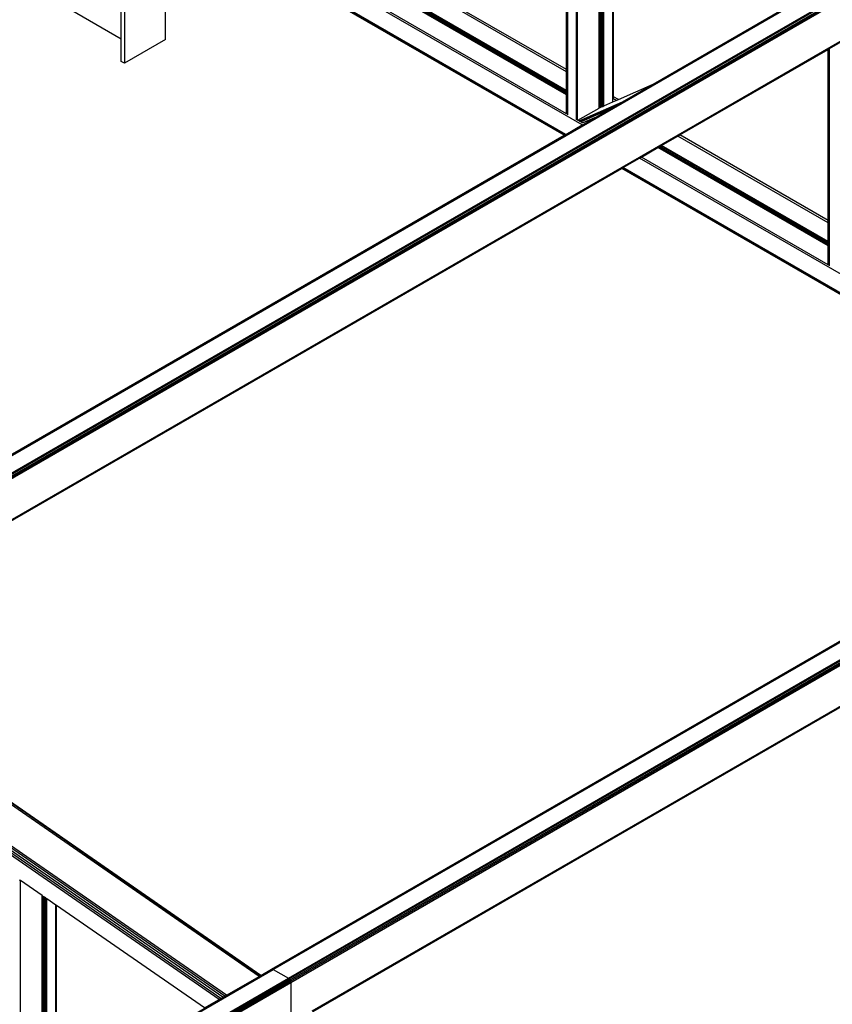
# Model space of a CAD drawing. Header units: millimetres. Extents: x 10 to 1250, y -62 to 528.
# Tile 709 of 909: x 614.09 to 615.8, y 518.28 to 520.36. Entities that reach past the tile are written whole.
import ezdxf

# ---------------------------------------------------------------- set-up
doc = ezdxf.new("R2010")
doc.units = ezdxf.units.MM
doc.header["$LTSCALE"] = 0.05

msp = doc.modelspace()

# ---------------------------------------------------------------- linework, layer by layer
at = {"color": 8}
for p, q in [((615.2426, 520.2509), (615.2426, 521.3393)), ((615.2433, 520.2505), (615.2433, 521.3388)), ((615.2454, 520.1552), (615.2454, 521.3373)), ((615.264, 520.1452), (615.264, 521.3083)), ((615.2657, 520.1442), (615.2657, 521.3052)), ((615.3116, 520.1695), (615.3116, 521.2213)), ((615.3139, 520.2097), (615.3139, 521.2171)), ((615.3166, 520.2081), (615.3166, 521.212)), ((615.3194, 520.2066), (615.3194, 521.207)), ((615.3217, 520.1741), (615.3217, 521.2027)), ((615.3404, 520.1944), (615.3404, 521.1686)), ((615.3421, 520.1934), (615.3421, 521.1654)), ((613.5158, 519.117), (616.3499, 520.7533)), ((613.5178, 519.1164), (616.3519, 520.7526)), ((615.2758, 520.1338), (614.2152, 520.7461)), ((613.5499, 519.0978), (616.384, 520.7341)), ((613.5519, 519.0962), (616.386, 520.7325)), ((613.5536, 519.094), (616.3877, 520.7302)), ((613.5547, 519.0914), (616.3888, 520.7276)), ((613.5551, 519.0889), (616.3892, 520.7251)), ((614.3026, 520.3151), (614.3026, 520.6521)), ((614.3094, 520.6561), (614.3094, 520.2642)), ((615.2414, 520.1139), (614.3103, 520.6515)), ((615.2389, 520.1125), (614.3109, 520.6483)), ((613.6, 519.0288), (616.3468, 520.6146)), ((613.6015, 519.0278), (616.3464, 520.6125)), ((614.396, 520.3142), (614.396, 520.5982)), ((615.2381, 520.112), (614.396, 520.5982)), ((615.2426, 520.2509), (614.7889, 520.5129)), ((615.2426, 520.2463), (614.7872, 520.5092)), ((615.2426, 520.1973), (614.752, 520.4805)), ((615.2426, 520.1994), (614.7538, 520.4816)), ((615.2426, 520.2019), (614.756, 520.4828)), ((615.2426, 520.2044), (614.7582, 520.4841)), ((615.2426, 520.2066), (614.7604, 520.485)), ((615.2426, 520.1576), (614.7176, 520.4607)), ((615.4254, 520.2202), (615.7548, 520.4104)), ((614.3026, 520.3151), (614.1821, 520.3847)), ((614.3026, 520.2681), (614.3026, 520.3151)), ((614.396, 520.3142), (614.3094, 520.2642)), ((615.7978, 520.2952), (615.8164, 520.3059)), ((615.4819, 520.1128), (615.795, 520.2935)), ((615.795, 520.2935), (615.7957, 520.294)), ((615.795, 519.932), (615.795, 520.2935)), ((615.7957, 520.294), (615.7974, 520.2949)), ((615.7957, 519.9316), (615.7957, 520.294)), ((615.7974, 520.2949), (615.7978, 520.2952)), ((615.7974, 519.9306), (615.7974, 520.2949)), ((615.7978, 519.9304), (615.7978, 520.2952)), ((614.3094, 520.2642), (614.3026, 520.2681)), ((615.2433, 520.2505), (615.2426, 520.2509)), ((615.2426, 520.2463), (615.2426, 520.2509)), ((615.2433, 520.2458), (615.2426, 520.2463)), ((615.2426, 520.2066), (615.2426, 520.2463)), ((615.2433, 520.2458), (615.2433, 520.2505)), ((615.2433, 520.2062), (615.2433, 520.2458)), ((615.3522, 520.1876), (615.4254, 520.2202)), ((615.3609, 520.183), (615.4254, 520.2202)), ((615.2433, 520.2062), (615.2426, 520.2066)), ((615.2426, 520.2044), (615.2426, 520.2066)), ((615.2433, 520.204), (615.2426, 520.2044)), ((615.2426, 520.2019), (615.2426, 520.2044)), ((615.2433, 520.2015), (615.2426, 520.2019)), ((615.2426, 520.1994), (615.2426, 520.2019)), ((615.2433, 520.199), (615.2426, 520.1994)), ((615.2426, 520.1973), (615.2426, 520.1994)), ((615.2433, 520.204), (615.2433, 520.2062)), ((615.2433, 520.2015), (615.2433, 520.204)), ((615.2433, 520.199), (615.2433, 520.2015)), ((615.2433, 520.1968), (615.2433, 520.199)), ((615.3166, 520.2081), (615.3139, 520.2097)), ((615.3139, 520.2051), (615.3139, 520.2097)), ((615.3166, 520.2035), (615.3139, 520.2051)), ((615.3139, 520.1706), (615.3139, 520.2051)), ((615.3194, 520.2066), (615.3166, 520.2081)), ((615.3166, 520.2035), (615.3166, 520.2081)), ((615.3194, 520.2019), (615.3166, 520.2035)), ((615.3166, 520.1718), (615.3166, 520.2035)), ((615.3194, 520.2019), (615.3194, 520.2066)), ((615.3194, 520.1731), (615.3194, 520.2019)), ((615.2433, 520.1968), (615.2426, 520.1973)), ((615.2426, 520.1576), (615.2426, 520.1973)), ((615.2433, 520.1572), (615.2433, 520.1968)), ((615.2692, 520.1422), (615.3609, 520.183)), ((615.3217, 520.1741), (615.3404, 520.1824)), ((615.3421, 520.1934), (615.3404, 520.1944)), ((615.3404, 520.1898), (615.3404, 520.1944)), ((615.3476, 520.1856), (615.3404, 520.1898)), ((615.3404, 520.1824), (615.3404, 520.1898)), ((615.3404, 520.1824), (615.3476, 520.1856)), ((615.3522, 520.1876), (615.3421, 520.1934)), ((615.3421, 520.1895), (615.3421, 520.1934)), ((615.3476, 520.1856), (615.3522, 520.1876)), ((615.3523, 520.178), (615.3609, 520.183)), ((615.2433, 520.1572), (615.2426, 520.1576)), ((615.2667, 520.1437), (615.3116, 520.1695)), ((615.2704, 520.1416), (615.3523, 520.178)), ((615.2729, 520.1401), (615.3331, 520.1669)), ((615.3061, 520.1513), (615.3331, 520.1669)), ((615.3116, 520.1695), (615.3119, 520.1697)), ((615.3119, 520.1697), (615.3139, 520.1706)), ((615.3139, 520.1706), (615.3166, 520.1718)), ((615.3166, 520.1718), (615.3194, 520.1731)), ((615.3194, 520.1731), (615.3217, 520.1741)), ((615.3331, 520.1669), (615.3523, 520.178)), ((615.2433, 520.157), (615.2433, 520.1572)), ((615.264, 520.1445), (615.264, 520.1452)), ((615.2657, 520.1442), (615.264, 520.1452)), ((615.2667, 520.1437), (615.2657, 520.1442)), ((615.2692, 520.1422), (615.2667, 520.1437)), ((615.2704, 520.1416), (615.2692, 520.1422)), ((615.2729, 520.1401), (615.2704, 520.1416)), ((615.2761, 520.1383), (615.2729, 520.1401)), ((615.2762, 520.138), (615.3061, 520.1513)), ((615.2792, 520.1358), (615.3061, 520.1513)), ((615.2414, 520.1139), (615.2758, 520.1338)), ((615.2758, 520.1338), (615.2792, 520.1358)), ((613.5142, 519.1167), (615.2381, 520.112)), ((615.2381, 520.112), (615.2389, 520.1125)), ((615.2389, 520.1125), (615.2414, 520.1139)), ((615.4435, 520.0906), (615.4778, 520.1104)), ((615.4778, 520.1104), (615.4819, 520.1128)), ((615.795, 519.9273), (615.4778, 520.1104)), ((615.795, 519.932), (615.4819, 520.1128)), ((615.401, 520.0661), (615.4354, 520.0859)), ((615.4354, 520.0859), (615.4372, 520.087)), ((615.795, 519.8783), (615.4354, 520.0859)), ((615.4372, 520.087), (615.4394, 520.0883)), ((615.795, 519.8805), (615.4372, 520.087)), ((615.4394, 520.0883), (615.4416, 520.0895)), ((615.795, 519.883), (615.4394, 520.0883)), ((615.4416, 520.0895), (615.4435, 520.0906)), ((615.795, 519.8855), (615.4416, 520.0895)), ((615.795, 519.8877), (615.4435, 520.0906)), ((615.3627, 520.0439), (615.397, 520.0638)), ((615.397, 520.0638), (615.401, 520.0661)), ((616.4917, 519.4317), (615.397, 520.0638)), ((615.795, 519.8387), (615.401, 520.0661)), ((613.602, 519.0274), (615.3593, 520.042)), ((615.3593, 520.042), (615.3602, 520.0425)), ((616.454, 519.41), (615.3593, 520.042)), ((615.3602, 520.0425), (615.3627, 520.0439)), ((616.4549, 519.4105), (615.3602, 520.0425)), ((616.4574, 519.4119), (615.3627, 520.0439)), ((614.6215, 518.3513), (617.4556, 519.9876)), ((614.6235, 518.3506), (617.4575, 519.9869)), ((614.6556, 518.3321), (617.4896, 519.9684)), ((614.6575, 518.3305), (617.4916, 519.9668)), ((614.6592, 518.3283), (617.4933, 519.9645)), ((614.6603, 518.3257), (617.4944, 519.9619)), ((614.6607, 518.3232), (617.4948, 519.9594)), ((615.7957, 519.9316), (615.795, 519.932)), ((615.795, 519.9273), (615.795, 519.932)), ((615.7974, 519.9306), (615.7957, 519.9316)), ((615.7957, 519.9269), (615.7957, 519.9316)), ((615.7978, 519.9304), (615.7974, 519.9306)), ((615.7974, 519.9259), (615.7974, 519.9306)), ((615.7978, 519.9257), (615.7978, 519.9304)), ((615.7957, 519.9269), (615.795, 519.9273)), ((615.795, 519.8877), (615.795, 519.9273)), ((615.7974, 519.9259), (615.7957, 519.9269)), ((615.7957, 519.8872), (615.7957, 519.9269)), ((615.7978, 519.9257), (615.7974, 519.9259)), ((615.7974, 519.8863), (615.7974, 519.9259)), ((615.7978, 519.886), (615.7978, 519.9257)), ((615.7957, 519.8872), (615.795, 519.8877)), ((615.795, 519.8855), (615.795, 519.8877)), ((615.7974, 519.8863), (615.7957, 519.8872)), ((615.7957, 519.8851), (615.7957, 519.8872)), ((615.7957, 519.8851), (615.795, 519.8855)), ((615.795, 519.883), (615.795, 519.8855)), ((615.7957, 519.8826), (615.795, 519.883)), ((615.795, 519.8805), (615.795, 519.883)), ((615.7957, 519.8801), (615.795, 519.8805)), ((615.795, 519.8783), (615.795, 519.8805)), ((615.795, 519.8387), (615.795, 519.8783)), ((615.7957, 519.8779), (615.795, 519.8783)), ((615.7974, 519.8841), (615.7957, 519.8851)), ((615.7957, 519.8826), (615.7957, 519.8851)), ((615.7974, 519.8816), (615.7957, 519.8826)), ((615.7957, 519.8801), (615.7957, 519.8826)), ((615.7957, 519.8779), (615.7957, 519.8801)), ((615.7974, 519.8791), (615.7957, 519.8801)), ((615.7957, 519.8383), (615.7957, 519.8779)), ((615.7974, 519.877), (615.7957, 519.8779)), ((615.7978, 519.886), (615.7974, 519.8863)), ((615.7974, 519.8841), (615.7974, 519.8863)), ((615.7978, 519.8839), (615.7974, 519.8841)), ((615.7974, 519.8816), (615.7974, 519.8841)), ((615.7978, 519.8814), (615.7974, 519.8816)), ((615.7974, 519.8791), (615.7974, 519.8816)), ((615.7974, 519.877), (615.7974, 519.8791)), ((615.7978, 519.8789), (615.7974, 519.8791)), ((615.7974, 519.8373), (615.7974, 519.877)), ((615.7978, 519.8767), (615.7974, 519.877)), ((615.7978, 519.8839), (615.7978, 519.886)), ((615.7978, 519.8814), (615.7978, 519.8839)), ((615.7978, 519.8789), (615.7978, 519.8814)), ((615.7978, 519.8767), (615.7978, 519.8789)), ((615.7978, 519.8371), (615.7978, 519.8767)), ((614.7054, 518.2629), (617.4525, 519.8489)), ((614.7069, 518.2619), (617.452, 519.8468)), ((615.7957, 519.8383), (615.795, 519.8387)), ((615.7957, 519.8381), (615.7957, 519.8383)), ((615.7974, 519.8373), (615.7957, 519.8383)), ((615.7978, 519.8371), (615.7974, 519.8373)), ((615.7978, 519.8363), (615.7978, 519.8371)), ((614.6198, 518.351), (616.454, 519.41)), ((614.7074, 518.2616), (616.5752, 519.34)), ((614.5936, 518.3359), (613.5894, 519.0316)), ((614.5961, 518.3373), (613.5925, 519.0327)), ((614.5972, 518.3379), (613.602, 519.0274)), ((614.5095, 518.2873), (613.5126, 518.9779)), ((614.5129, 518.2893), (613.5133, 518.9818)), ((614.517, 518.2917), (613.515, 518.9859)), ((614.5213, 518.2941), (613.5177, 518.9894)), ((614.5249, 518.2962), (613.5207, 518.9919)), ((614.0897, 518.5383), (614.088, 518.5394)), ((614.0897, 518.1145), (614.0897, 518.5383)), ((614.1355, 518.5065), (614.0897, 518.5383)), ((614.1355, 518.1244), (614.1355, 518.5065)), ((614.1369, 518.5055), (614.1355, 518.5065)), ((614.1369, 518.1247), (614.1369, 518.5055)), ((614.1378, 518.5049), (614.1369, 518.5055)), ((614.1378, 518.1249), (614.1378, 518.5049)), ((614.1406, 518.503), (614.1378, 518.5049)), ((614.1406, 518.1255), (614.1406, 518.503)), ((614.1433, 518.5011), (614.1406, 518.503)), ((614.1433, 518.126), (614.1433, 518.5011)), ((614.1443, 518.5005), (614.1433, 518.5011)), ((614.1443, 518.1262), (614.1443, 518.5005)), ((614.1457, 518.4995), (614.1443, 518.5005)), ((614.1457, 518.1266), (614.1457, 518.4995)), ((614.1644, 518.4865), (614.1457, 518.4995)), ((614.1644, 518.1306), (614.1644, 518.4865)), ((614.166, 518.4854), (614.1644, 518.4865)), ((614.166, 518.1309), (614.166, 518.4854)), ((614.4781, 518.2692), (614.166, 518.4854)), ((611.8527, 516.7528), (614.6215, 518.3513)), ((611.8547, 516.7521), (614.6235, 518.3506)), ((614.5972, 518.3379), (614.6198, 518.351)), ((614.6198, 518.351), (614.6215, 518.3513)), ((614.6215, 518.3513), (614.6235, 518.3506)), ((614.6235, 518.3506), (614.6556, 518.3321)), ((611.8868, 516.7336), (614.6556, 518.3321)), ((611.8888, 516.732), (614.6575, 518.3305)), ((611.8905, 516.7297), (614.6592, 518.3283)), ((614.5249, 518.2962), (614.5936, 518.3359)), ((614.5936, 518.3359), (614.5961, 518.3373)), ((614.5961, 518.3373), (614.5972, 518.3379)), ((614.6556, 518.3321), (614.6575, 518.3305)), ((614.6575, 518.3305), (614.6592, 518.3283)), ((614.6592, 518.3283), (614.6603, 518.3257)), ((611.8916, 516.7271), (614.6603, 518.3257)), ((611.892, 516.7246), (614.6607, 518.3232)), ((614.6603, 518.3257), (614.6607, 518.3232)), ((614.6607, 518.3232), (614.6607, 518.2458)), ((614.4781, 518.2692), (614.5095, 518.2873)), ((614.5095, 518.2873), (614.5129, 518.2893)), ((614.5129, 518.2893), (614.517, 518.2917)), ((614.517, 518.2917), (614.5213, 518.2941)), ((614.5213, 518.2941), (614.5249, 518.2962))]:
    msp.add_line(p, q, dxfattribs=at)

doc.saveas('drawing.dxf')
